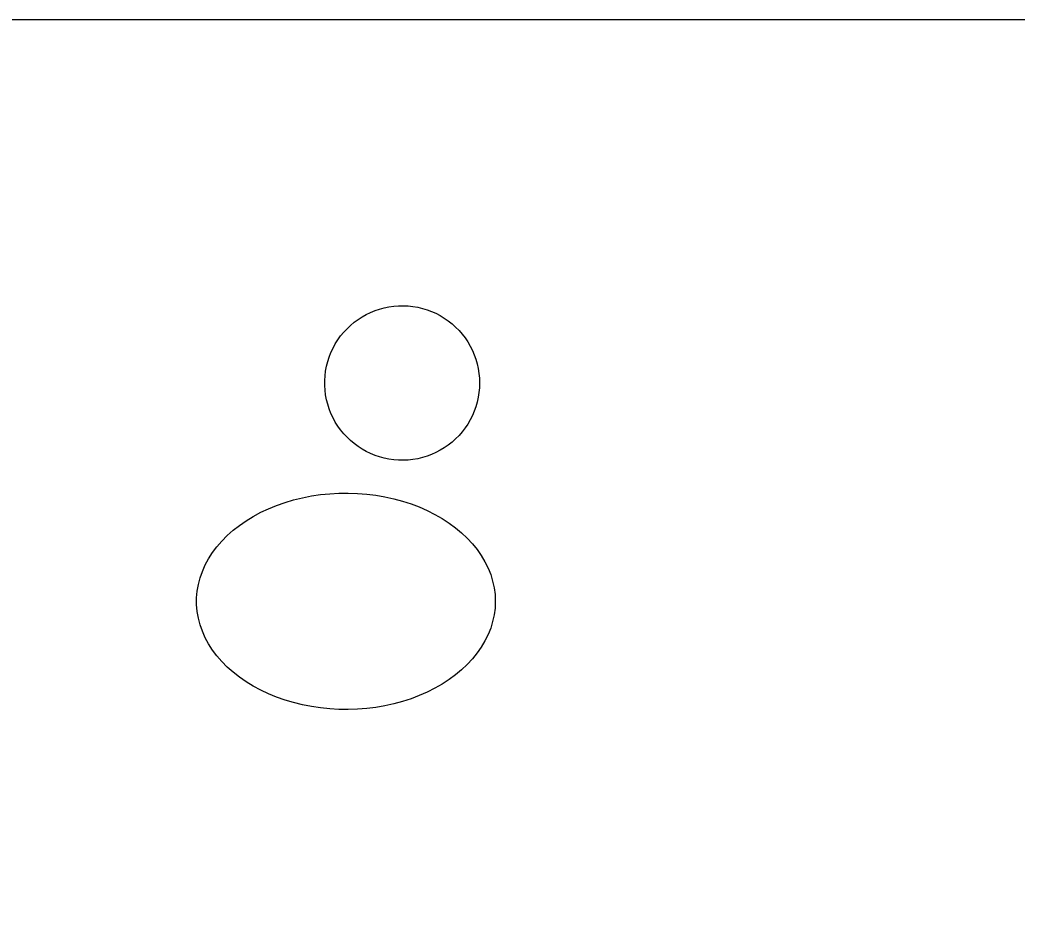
# Model space of a CAD drawing. Extents: x 605258 to 607277, y 6590261 to 6591368.
# Drawn here: x 605735.2 to 605741.9, y 6590420.21 to 6590426.21 of the extents above; entities that cross this region are included whole.
import ezdxf

# ---------------------------------------------------------------- set-up
doc = ezdxf.new("R2010")
doc.units = 0
doc.layers.add('Täide', color=7, linetype='Continuous')
doc.layers.add('VORMISTUS', color=7, linetype='Continuous')

msp = doc.modelspace()

# ---------------------------------------------------------------- linework, layer by layer
at = {"layer": 'Täide'}
msp.add_line((605754.5439, 6590426.2073), (605729.5439, 6590426.2073), dxfattribs=at)
for points in [[(605729.5439, 6590414.2073), (605754.5439, 6590414.2073), (605754.5439, 6590426.2073), (605729.5439, 6590426.2073)], [(605738.2891, 6590423.7661), (605738.2881, 6590423.7331), (605738.2851, 6590423.7011), (605738.2801, 6590423.6691), (605738.2731, 6590423.6371), (605738.2641, 6590423.6061), (605738.2531, 6590423.5761), (605738.2411, 6590423.5461), (605738.2261, 6590423.5171), (605738.2101, 6590423.4891), (605738.1921, 6590423.4631), (605738.1721, 6590423.4371), (605738.1511, 6590423.4121), (605738.1281, 6590423.3891), (605738.1041, 6590423.3681), (605738.0791, 6590423.3481), (605738.0521, 6590423.3291), (605738.0241, 6590423.3131), (605737.9961, 6590423.2981), (605737.9661, 6590423.2841), (605737.9361, 6590423.2731), (605737.9051, 6590423.2641), (605737.8731, 6590423.2561), (605737.8411, 6590423.2511), (605737.8091, 6590423.2471), (605737.7771, 6590423.2461), (605737.7441, 6590423.2461), (605737.7121, 6590423.2491), (605737.6801, 6590423.2531), (605737.6481, 6590423.2601), (605737.6171, 6590423.2681), (605737.5861, 6590423.2781), (605737.5561, 6590423.2911), (605737.5271, 6590423.3051), (605737.4991, 6590423.3211), (605737.4721, 6590423.3381), (605737.4461, 6590423.3581), (605737.4211, 6590423.3781), (605737.3981, 6590423.4011), (605737.3761, 6590423.4241), (605737.3551, 6590423.4501), (605737.3361, 6590423.4761), (605737.3191, 6590423.5031), (605737.3041, 6590423.5321), (605737.2901, 6590423.5611), (605737.2781, 6590423.5911), (605737.2681, 6590423.6221), (605737.2601, 6590423.6531), (605737.2541, 6590423.6851), (605737.2501, 6590423.7171), (605737.2481, 6590423.7491), (605737.2481, 6590423.7821), (605737.2501, 6590423.8141), (605737.2541, 6590423.8461), (605737.2601, 6590423.8781), (605737.2681, 6590423.9091), (605737.2781, 6590423.9401), (605737.2901, 6590423.9701), (605737.3041, 6590423.9991), (605737.3191, 6590424.0281), (605737.3361, 6590424.0551), (605737.3551, 6590424.0821), (605737.3761, 6590424.1071), (605737.3981, 6590424.1301), (605737.4211, 6590424.1531), (605737.4461, 6590424.1741), (605737.4721, 6590424.1931), (605737.4991, 6590424.2101), (605737.5271, 6590424.2261), (605737.5561, 6590424.2401), (605737.5861, 6590424.2531), (605737.6171, 6590424.2631), (605737.6481, 6590424.2711), (605737.6801, 6590424.2781), (605737.7121, 6590424.2821), (605737.7441, 6590424.2851), (605737.7771, 6590424.2851), (605737.8091, 6590424.2841), (605737.8411, 6590424.2801), (605737.8731, 6590424.2751), (605737.9051, 6590424.2671), (605737.9361, 6590424.2581), (605737.9661, 6590424.2471), (605737.9961, 6590424.2341), (605738.0241, 6590424.2191), (605738.0521, 6590424.2021), (605738.0791, 6590424.1831), (605738.1041, 6590424.1631), (605738.1281, 6590424.1421), (605738.1511, 6590424.1191), (605738.1721, 6590424.0941), (605738.1921, 6590424.0691), (605738.2101, 6590424.0421), (605738.2261, 6590424.0141), (605738.2411, 6590423.9851), (605738.2531, 6590423.9551), (605738.2641, 6590423.9251), (605738.2731, 6590423.8941), (605738.2801, 6590423.8621), (605738.2851, 6590423.8301), (605738.2881, 6590423.7981)], [(605738.2891, 6590423.7661), (605738.2881, 6590423.7331), (605738.2851, 6590423.7011), (605738.2801, 6590423.6691), (605738.2731, 6590423.6371), (605738.2641, 6590423.6061), (605738.2531, 6590423.5761), (605738.2411, 6590423.5461), (605738.2261, 6590423.5171), (605738.2101, 6590423.4891), (605738.1921, 6590423.4631), (605738.1721, 6590423.4371), (605738.1511, 6590423.4121), (605738.1281, 6590423.3891), (605738.1041, 6590423.3681), (605738.0791, 6590423.3481), (605738.0521, 6590423.3291), (605738.0241, 6590423.3131), (605737.9961, 6590423.2981), (605737.9661, 6590423.2841), (605737.9361, 6590423.2731), (605737.9051, 6590423.2641), (605737.8731, 6590423.2561), (605737.8411, 6590423.2511), (605737.8091, 6590423.2471), (605737.7771, 6590423.2461), (605737.7441, 6590423.2461), (605737.7121, 6590423.2491), (605737.6801, 6590423.2531), (605737.6481, 6590423.2601), (605737.6171, 6590423.2681), (605737.5861, 6590423.2781), (605737.5561, 6590423.2911), (605737.5271, 6590423.3051), (605737.4991, 6590423.3211), (605737.4721, 6590423.3381), (605737.4461, 6590423.3581), (605737.4211, 6590423.3781), (605737.3981, 6590423.4011), (605737.3761, 6590423.4241), (605737.3551, 6590423.4501), (605737.3361, 6590423.4761), (605737.3191, 6590423.5031), (605737.3041, 6590423.5321), (605737.2901, 6590423.5611), (605737.2781, 6590423.5911), (605737.2681, 6590423.6221), (605737.2601, 6590423.6531), (605737.2541, 6590423.6851), (605737.2501, 6590423.7171), (605737.2481, 6590423.7491), (605737.2481, 6590423.7821), (605737.2501, 6590423.8141), (605737.2541, 6590423.8461), (605737.2601, 6590423.8781), (605737.2681, 6590423.9091), (605737.2781, 6590423.9401), (605737.2901, 6590423.9701), (605737.3041, 6590423.9991), (605737.3191, 6590424.0281), (605737.3361, 6590424.0551), (605737.3551, 6590424.0821), (605737.3761, 6590424.1071), (605737.3981, 6590424.1301), (605737.4211, 6590424.1531), (605737.4461, 6590424.1741), (605737.4721, 6590424.1931), (605737.4991, 6590424.2101), (605737.5271, 6590424.2261), (605737.5561, 6590424.2401), (605737.5861, 6590424.2531), (605737.6171, 6590424.2631), (605737.6481, 6590424.2711), (605737.6801, 6590424.2781), (605737.7121, 6590424.2821), (605737.7441, 6590424.2851), (605737.7771, 6590424.2851), (605737.8091, 6590424.2841), (605737.8411, 6590424.2801), (605737.8731, 6590424.2751), (605737.9051, 6590424.2671), (605737.9361, 6590424.2581), (605737.9661, 6590424.2471), (605737.9961, 6590424.2341), (605738.0241, 6590424.2191), (605738.0521, 6590424.2021), (605738.0791, 6590424.1831), (605738.1041, 6590424.1631), (605738.1281, 6590424.1421), (605738.1511, 6590424.1191), (605738.1721, 6590424.0941), (605738.1921, 6590424.0691), (605738.2101, 6590424.0421), (605738.2261, 6590424.0141), (605738.2411, 6590423.9851), (605738.2531, 6590423.9551), (605738.2641, 6590423.9251), (605738.2731, 6590423.8941), (605738.2801, 6590423.8621), (605738.2851, 6590423.8301), (605738.2881, 6590423.7981)], [(605738.2891, 6590423.7661), (605738.2881, 6590423.7331), (605738.2851, 6590423.7011), (605738.2801, 6590423.6691), (605738.2731, 6590423.6371), (605738.2641, 6590423.6061), (605738.2531, 6590423.5761), (605738.2411, 6590423.5461), (605738.2261, 6590423.5171), (605738.2101, 6590423.4891), (605738.1921, 6590423.4631), (605738.1721, 6590423.4371), (605738.1511, 6590423.4121), (605738.1281, 6590423.3891), (605738.1041, 6590423.3681), (605738.0791, 6590423.3481), (605738.0521, 6590423.3291), (605738.0241, 6590423.3131), (605737.9961, 6590423.2981), (605737.9661, 6590423.2841), (605737.9361, 6590423.2731), (605737.9051, 6590423.2641), (605737.8731, 6590423.2561), (605737.8411, 6590423.2511), (605737.8091, 6590423.2471), (605737.7771, 6590423.2461), (605737.7441, 6590423.2461), (605737.7121, 6590423.2491), (605737.6801, 6590423.2531), (605737.6481, 6590423.2601), (605737.6171, 6590423.2681), (605737.5861, 6590423.2781), (605737.5561, 6590423.2911), (605737.5271, 6590423.3051), (605737.4991, 6590423.3211), (605737.4721, 6590423.3381), (605737.4461, 6590423.3581), (605737.4211, 6590423.3781), (605737.3981, 6590423.4011), (605737.3761, 6590423.4241), (605737.3551, 6590423.4501), (605737.3361, 6590423.4761), (605737.3191, 6590423.5031), (605737.3041, 6590423.5321), (605737.2901, 6590423.5611), (605737.2781, 6590423.5911), (605737.2681, 6590423.6221), (605737.2601, 6590423.6531), (605737.2541, 6590423.6851), (605737.2501, 6590423.7171), (605737.2481, 6590423.7491), (605737.2481, 6590423.7821), (605737.2501, 6590423.8141), (605737.2541, 6590423.8461), (605737.2601, 6590423.8781), (605737.2681, 6590423.9091), (605737.2781, 6590423.9401), (605737.2901, 6590423.9701), (605737.3041, 6590423.9991), (605737.3191, 6590424.0281), (605737.3361, 6590424.0551), (605737.3551, 6590424.0821), (605737.3761, 6590424.1071), (605737.3981, 6590424.1301), (605737.4211, 6590424.1531), (605737.4461, 6590424.1741), (605737.4721, 6590424.1931), (605737.4991, 6590424.2101), (605737.5271, 6590424.2261), (605737.5561, 6590424.2401), (605737.5861, 6590424.2531), (605737.6171, 6590424.2631), (605737.6481, 6590424.2711), (605737.6801, 6590424.2781), (605737.7121, 6590424.2821), (605737.7441, 6590424.2851), (605737.7771, 6590424.2851), (605737.8091, 6590424.2841), (605737.8411, 6590424.2801), (605737.8731, 6590424.2751), (605737.9051, 6590424.2671), (605737.9361, 6590424.2581), (605737.9661, 6590424.2471), (605737.9961, 6590424.2341), (605738.0241, 6590424.2191), (605738.0521, 6590424.2021), (605738.0791, 6590424.1831), (605738.1041, 6590424.1631), (605738.1281, 6590424.1421), (605738.1511, 6590424.1191), (605738.1721, 6590424.0941), (605738.1921, 6590424.0691), (605738.2101, 6590424.0421), (605738.2261, 6590424.0141), (605738.2411, 6590423.9851), (605738.2531, 6590423.9551), (605738.2641, 6590423.9251), (605738.2731, 6590423.8941), (605738.2801, 6590423.8621), (605738.2851, 6590423.8301), (605738.2881, 6590423.7981)], [(605738.3952, 6590422.2977), (605738.3932, 6590422.2517), (605738.3872, 6590422.2067), (605738.3772, 6590422.1617), (605738.3642, 6590422.1177), (605738.3462, 6590422.0747), (605738.3252, 6590422.0317), (605738.3012, 6590421.9897), (605738.2732, 6590421.9497), (605738.2412, 6590421.9107), (605738.2062, 6590421.8727), (605738.1682, 6590421.8367), (605738.1282, 6590421.8027), (605738.0842, 6590421.7707), (605738.0372, 6590421.7407), (605737.9882, 6590421.7127), (605737.9372, 6590421.6867), (605737.8832, 6590421.6627), (605737.8282, 6590421.6417), (605737.7712, 6590421.6237), (605737.7122, 6590421.6077), (605737.6532, 6590421.5947), (605737.5922, 6590421.5837), (605737.5302, 6590421.5767), (605737.4682, 6590421.5717), (605737.4062, 6590421.5697), (605737.3432, 6590421.5697), (605737.2812, 6590421.5737), (605737.2192, 6590421.5797), (605737.1582, 6590421.5887), (605737.0982, 6590421.6007), (605737.0382, 6590421.6157), (605736.9812, 6590421.6327), (605736.9242, 6590421.6527), (605736.8702, 6590421.6747), (605736.8182, 6590421.6987), (605736.7672, 6590421.7257), (605736.7202, 6590421.7557), (605736.6742, 6590421.7867), (605736.6322, 6590421.8197), (605736.5922, 6590421.8547), (605736.5562, 6590421.8917), (605736.5232, 6590421.9297), (605736.4932, 6590421.9697), (605736.4672, 6590422.0107), (605736.4442, 6590422.0527), (605736.4252, 6590422.0957), (605736.4092, 6590422.1397), (605736.3982, 6590422.1847), (605736.3902, 6590422.2297), (605736.3862, 6590422.2747), (605736.3862, 6590422.3197), (605736.3902, 6590422.3647), (605736.3982, 6590422.4097), (605736.4092, 6590422.4547), (605736.4252, 6590422.4987), (605736.4442, 6590422.5417), (605736.4672, 6590422.5837), (605736.4932, 6590422.6247), (605736.5232, 6590422.6647), (605736.5562, 6590422.7027), (605736.5922, 6590422.7397), (605736.6322, 6590422.7747), (605736.6742, 6590422.8077), (605736.7202, 6590422.8387), (605736.7672, 6590422.8687), (605736.8182, 6590422.8957), (605736.8702, 6590422.9197), (605736.9242, 6590422.9417), (605736.9812, 6590422.9617), (605737.0382, 6590422.9787), (605737.0982, 6590422.9937), (605737.1582, 6590423.0057), (605737.2192, 6590423.0147), (605737.2812, 6590423.0207), (605737.3432, 6590423.0247), (605737.4062, 6590423.0247), (605737.4682, 6590423.0227), (605737.5302, 6590423.0177), (605737.5922, 6590423.0107), (605737.6532, 6590422.9997), (605737.7122, 6590422.9867), (605737.7712, 6590422.9707), (605737.8282, 6590422.9527), (605737.8832, 6590422.9317), (605737.9372, 6590422.9077), (605737.9882, 6590422.8817), (605738.0372, 6590422.8537), (605738.0842, 6590422.8237), (605738.1282, 6590422.7917), (605738.1682, 6590422.7577), (605738.2062, 6590422.7217), (605738.2412, 6590422.6837), (605738.2732, 6590422.6447), (605738.3012, 6590422.6047), (605738.3252, 6590422.5627), (605738.3462, 6590422.5197), (605738.3642, 6590422.4767), (605738.3772, 6590422.4327), (605738.3872, 6590422.3877), (605738.3932, 6590422.3427)], [(605738.3952, 6590422.2977), (605738.3932, 6590422.2517), (605738.3872, 6590422.2067), (605738.3772, 6590422.1617), (605738.3642, 6590422.1177), (605738.3462, 6590422.0747), (605738.3252, 6590422.0317), (605738.3012, 6590421.9897), (605738.2732, 6590421.9497), (605738.2412, 6590421.9107), (605738.2062, 6590421.8727), (605738.1682, 6590421.8367), (605738.1282, 6590421.8027), (605738.0842, 6590421.7707), (605738.0372, 6590421.7407), (605737.9882, 6590421.7127), (605737.9372, 6590421.6867), (605737.8832, 6590421.6627), (605737.8282, 6590421.6417), (605737.7712, 6590421.6237), (605737.7122, 6590421.6077), (605737.6532, 6590421.5947), (605737.5922, 6590421.5837), (605737.5302, 6590421.5767), (605737.4682, 6590421.5717), (605737.4062, 6590421.5697), (605737.3432, 6590421.5697), (605737.2812, 6590421.5737), (605737.2192, 6590421.5797), (605737.1582, 6590421.5887), (605737.0982, 6590421.6007), (605737.0382, 6590421.6157), (605736.9812, 6590421.6327), (605736.9242, 6590421.6527), (605736.8702, 6590421.6747), (605736.8182, 6590421.6987), (605736.7672, 6590421.7257), (605736.7202, 6590421.7557), (605736.6742, 6590421.7867), (605736.6322, 6590421.8197), (605736.5922, 6590421.8547), (605736.5562, 6590421.8917), (605736.5232, 6590421.9297), (605736.4932, 6590421.9697), (605736.4672, 6590422.0107), (605736.4442, 6590422.0527), (605736.4252, 6590422.0957), (605736.4092, 6590422.1397), (605736.3982, 6590422.1847), (605736.3902, 6590422.2297), (605736.3862, 6590422.2747), (605736.3862, 6590422.3197), (605736.3902, 6590422.3647), (605736.3982, 6590422.4097), (605736.4092, 6590422.4547), (605736.4252, 6590422.4987), (605736.4442, 6590422.5417), (605736.4672, 6590422.5837), (605736.4932, 6590422.6247), (605736.5232, 6590422.6647), (605736.5562, 6590422.7027), (605736.5922, 6590422.7397), (605736.6322, 6590422.7747), (605736.6742, 6590422.8077), (605736.7202, 6590422.8387), (605736.7672, 6590422.8687), (605736.8182, 6590422.8957), (605736.8702, 6590422.9197), (605736.9242, 6590422.9417), (605736.9812, 6590422.9617), (605737.0382, 6590422.9787), (605737.0982, 6590422.9937), (605737.1582, 6590423.0057), (605737.2192, 6590423.0147), (605737.2812, 6590423.0207), (605737.3432, 6590423.0247), (605737.4062, 6590423.0247), (605737.4682, 6590423.0227), (605737.5302, 6590423.0177), (605737.5922, 6590423.0107), (605737.6532, 6590422.9997), (605737.7122, 6590422.9867), (605737.7712, 6590422.9707), (605737.8282, 6590422.9527), (605737.8832, 6590422.9317), (605737.9372, 6590422.9077), (605737.9882, 6590422.8817), (605738.0372, 6590422.8537), (605738.0842, 6590422.8237), (605738.1282, 6590422.7917), (605738.1682, 6590422.7577), (605738.2062, 6590422.7217), (605738.2412, 6590422.6837), (605738.2732, 6590422.6447), (605738.3012, 6590422.6047), (605738.3252, 6590422.5627), (605738.3462, 6590422.5197), (605738.3642, 6590422.4767), (605738.3772, 6590422.4327), (605738.3872, 6590422.3877), (605738.3932, 6590422.3427)], [(605738.3952, 6590422.2977), (605738.3932, 6590422.2517), (605738.3872, 6590422.2067), (605738.3772, 6590422.1617), (605738.3642, 6590422.1177), (605738.3462, 6590422.0747), (605738.3252, 6590422.0317), (605738.3012, 6590421.9897), (605738.2732, 6590421.9497), (605738.2412, 6590421.9107), (605738.2062, 6590421.8727), (605738.1682, 6590421.8367), (605738.1282, 6590421.8027), (605738.0842, 6590421.7707), (605738.0372, 6590421.7407), (605737.9882, 6590421.7127), (605737.9372, 6590421.6867), (605737.8832, 6590421.6627), (605737.8282, 6590421.6417), (605737.7712, 6590421.6237), (605737.7122, 6590421.6077), (605737.6532, 6590421.5947), (605737.5922, 6590421.5837), (605737.5302, 6590421.5767), (605737.4682, 6590421.5717), (605737.4062, 6590421.5697), (605737.3432, 6590421.5697), (605737.2812, 6590421.5737), (605737.2192, 6590421.5797), (605737.1582, 6590421.5887), (605737.0982, 6590421.6007), (605737.0382, 6590421.6157), (605736.9812, 6590421.6327), (605736.9242, 6590421.6527), (605736.8702, 6590421.6747), (605736.8182, 6590421.6987), (605736.7672, 6590421.7257), (605736.7202, 6590421.7557), (605736.6742, 6590421.7867), (605736.6322, 6590421.8197), (605736.5922, 6590421.8547), (605736.5562, 6590421.8917), (605736.5232, 6590421.9297), (605736.4932, 6590421.9697), (605736.4672, 6590422.0107), (605736.4442, 6590422.0527), (605736.4252, 6590422.0957), (605736.4092, 6590422.1397), (605736.3982, 6590422.1847), (605736.3902, 6590422.2297), (605736.3862, 6590422.2747), (605736.3862, 6590422.3197), (605736.3902, 6590422.3647), (605736.3982, 6590422.4097), (605736.4092, 6590422.4547), (605736.4252, 6590422.4987), (605736.4442, 6590422.5417), (605736.4672, 6590422.5837), (605736.4932, 6590422.6247), (605736.5232, 6590422.6647), (605736.5562, 6590422.7027), (605736.5922, 6590422.7397), (605736.6322, 6590422.7747), (605736.6742, 6590422.8077), (605736.7202, 6590422.8387), (605736.7672, 6590422.8687), (605736.8182, 6590422.8957), (605736.8702, 6590422.9197), (605736.9242, 6590422.9417), (605736.9812, 6590422.9617), (605737.0382, 6590422.9787), (605737.0982, 6590422.9937), (605737.1582, 6590423.0057), (605737.2192, 6590423.0147), (605737.2812, 6590423.0207), (605737.3432, 6590423.0247), (605737.4062, 6590423.0247), (605737.4682, 6590423.0227), (605737.5302, 6590423.0177), (605737.5922, 6590423.0107), (605737.6532, 6590422.9997), (605737.7122, 6590422.9867), (605737.7712, 6590422.9707), (605737.8282, 6590422.9527), (605737.8832, 6590422.9317), (605737.9372, 6590422.9077), (605737.9882, 6590422.8817), (605738.0372, 6590422.8537), (605738.0842, 6590422.8237), (605738.1282, 6590422.7917), (605738.1682, 6590422.7577), (605738.2062, 6590422.7217), (605738.2412, 6590422.6837), (605738.2732, 6590422.6447), (605738.3012, 6590422.6047), (605738.3252, 6590422.5627), (605738.3462, 6590422.5197), (605738.3642, 6590422.4767), (605738.3772, 6590422.4327), (605738.3872, 6590422.3877), (605738.3932, 6590422.3427)]]:
    msp.add_lwpolyline(points, close=True, dxfattribs=at)
msp.add_lwpolyline([(605729.5439, 6590414.2073), (605754.5439, 6590414.2073), (605754.5439, 6590426.2073), (605729.5439, 6590426.2073), (605729.5439, 6590414.2073)], dxfattribs=at)
at = {"layer": 'VORMISTUS'}
msp.add_line((605754.5439, 6590426.2073), (605729.5439, 6590426.2073), dxfattribs=at)

doc.saveas('drawing.dxf')
